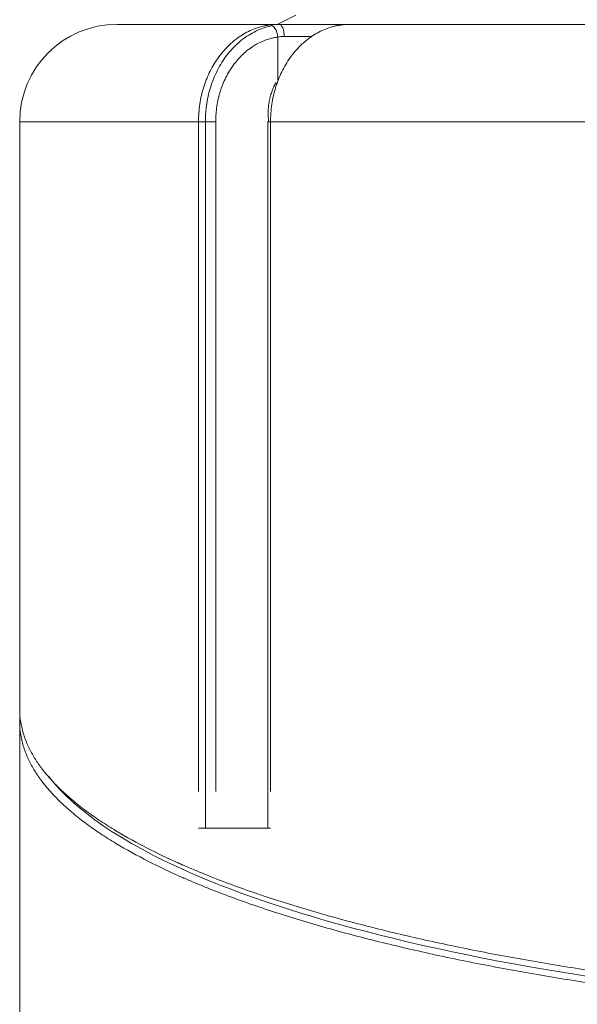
# Model space of a CAD drawing. Header units: millimetres. Extents: x 25069 to 61396, y 8621 to 21558.
# Tile 522 of 656: x 57217 to 57262, y 14482 to 14563. Entities that reach past the tile are written whole.
import ezdxf

# ---------------------------------------------------------------- set-up
doc = ezdxf.new("R2010")
doc.units = ezdxf.units.MM
doc.layers.add('10', color=7, linetype='Continuous')

msp = doc.modelspace()

# ---------------------------------------------------------------- linework, layer by layer
at = {"layer": '10', "color": 7, "linetype": 'Continuous', "lineweight": 20}
for p, q in [((57239.249, 14563.035), (57237.698, 14562.272)), ((57224.55, 14562.272), (57237.852, 14562.272)), ((57224.55, 14562.272), (57237.84, 14562.272)), ((57243.676, 14562.272), (57237.852, 14562.272)), ((57243.634, 14562.272), (57278.71, 14562.272)), ((57237.756, 14561.229), (57237.756, 14557.675)), ((57240.543, 14561.272), (57238.292, 14561.272)), ((57216.55, 14506.018), (57216.55, 14554.272)), ((57231.24, 14554.272), (57216.55, 14554.272)), ((57231.24, 14499.272), (57231.24, 14554.272)), ((57231.24, 14554.272), (57232.654, 14554.272)), ((57231.807, 14554.272), (57231.807, 14496.272)), ((57232.654, 14554.272), (57232.654, 14499.272)), ((57236.94, 14554.272), (57236.94, 14496.272)), ((57236.94, 14554.272), (57237.163, 14554.272)), ((57237.163, 14554.272), (57237.163, 14499.272)), ((57266.339, 14554.272), (57237.163, 14554.272)), ((57216.55, 14504.983), (57216.55, 14506.018)), ((57216.55, 14504.983), (57216.55, 14363.372)), ((57237.163, 14496.272), (57231.24, 14496.272))]:
    msp.add_line(p, q, dxfattribs=at)
msp.add_arc((57224.55, 14554.272), 8, 90, 180, dxfattribs=at)
for centre, major_axis, ratio, start_param, end_param in [((57237.183, 14561.229), (-0.135, 0.991), 0.570037, 4.634876, 6.210384), ((57237.852, 14561.272), (0, 1), 0.439624, 4.712389, 6.283185)]:
    msp.add_ellipse(centre, major_axis=major_axis, ratio=ratio, start_param=start_param, end_param=end_param, dxfattribs=at)
for points, knots in [([(57231.24, 14554.272), (57231.24, 14554.395), (57231.242, 14554.517), (57231.249, 14554.701), (57231.252, 14554.762), (57231.259, 14554.885), (57231.263, 14554.946), (57231.286, 14555.249), (57231.341, 14555.731), (57231.431, 14556.202), (57231.539, 14556.669), (57231.601, 14556.9), (57231.691, 14557.185), (57231.709, 14557.242), (57231.748, 14557.355), (57231.767, 14557.412), (57231.828, 14557.58), (57231.87, 14557.691), (57232.002, 14558.018), (57232.194, 14558.443), (57232.417, 14558.845), (57232.654, 14559.235), (57232.781, 14559.424), (57233.05, 14559.789), (57233.191, 14559.963), (57233.483, 14560.294), (57233.786, 14560.607), (57234.112, 14560.886), (57234.365, 14561.082), (57234.451, 14561.146), (57234.582, 14561.237), (57234.626, 14561.267), (57234.714, 14561.326), (57234.759, 14561.354), (57234.982, 14561.494), (57235.164, 14561.596), (57235.533, 14561.777), (57235.721, 14561.858), (57236.102, 14561.998), (57236.295, 14562.058), (57236.541, 14562.12), (57236.59, 14562.131), (57236.689, 14562.153), (57236.739, 14562.164), (57236.889, 14562.192), (57236.989, 14562.209), (57237.089, 14562.222)], [0, 0, 0, 0, 0.03125, 0.03125, 0.046875, 0.046875, 0.0625, 0.0625, 0.125, 0.1875, 0.1875, 0.25, 0.25, 0.265625, 0.265625, 0.28125, 0.28125, 0.3125, 0.3125, 0.375, 0.4375, 0.4375, 0.5, 0.5, 0.5625, 0.5625, 0.625, 0.6875, 0.6875, 0.71875, 0.71875, 0.734375, 0.734375, 0.75, 0.75, 0.8125, 0.8125, 0.875, 0.875, 0.9375, 0.9375, 0.953125, 0.953125, 0.96875, 0.96875, 1, 1, 1, 1]), ([(57231.807, 14554.272), (57231.807, 14554.64), (57231.828, 14555.009), (57231.93, 14555.901), (57232.031, 14556.41), (57232.242, 14557.148), (57232.322, 14557.391), (57232.502, 14557.867), (57232.603, 14558.102), (57232.93, 14558.781), (57233.182, 14559.202), (57233.751, 14559.982), (57234.072, 14560.343), (57234.756, 14560.972), (57235.12, 14561.244), (57235.701, 14561.588), (57235.901, 14561.691), (57236.304, 14561.872), (57236.696, 14562.021), (57237.097, 14562.125), (57237.291, 14562.164)], [0, 0, 0, 0, 0.098551, 0.098551, 0.238116, 0.238116, 0.307898, 0.307898, 0.377681, 0.377681, 0.517246, 0.517246, 0.656811, 0.656811, 0.796376, 0.796376, 0.866158, 0.866158, 0.935941, 1, 1, 1, 1]), ([(57237.089, 14562.222), (57237.21, 14562.239), (57237.335, 14562.251), (57237.59, 14562.268), (57237.72, 14562.272), (57237.852, 14562.272)], [0, 0, 0, 0, 0.5, 0.5, 1, 1, 1, 1]), ([(57242.814, 14562.2), (57242.717, 14562.183), (57242.62, 14562.165), (57242.426, 14562.121), (57242.33, 14562.097), (57242.045, 14562.017), (57241.669, 14561.89), (57241.306, 14561.723), (57240.949, 14561.536), (57240.773, 14561.432), (57240.557, 14561.29), (57240.514, 14561.261), (57240.428, 14561.201), (57240.301, 14561.11), (57240.176, 14561.015), (57239.932, 14560.817), (57239.617, 14560.537), (57239.324, 14560.223), (57239.043, 14559.894), (57238.907, 14559.72), (57238.648, 14559.357), (57238.526, 14559.169), (57238.296, 14558.783), (57238.082, 14558.385), (57237.897, 14557.965), (57237.795, 14557.705), (57237.778, 14557.662), (57237.761, 14557.617)], [0, 0, 0, 0, 0.044632, 0.044632, 0.089264, 0.089264, 0.178528, 0.267791, 0.267791, 0.357055, 0.357055, 0.379371, 0.379371, 0.401687, 0.446319, 0.446319, 0.535583, 0.624847, 0.624847, 0.71411, 0.71411, 0.803374, 0.803374, 0.892638, 0.981902, 0.981902, 1, 1, 1, 1]), ([(57243.634, 14562.272), (57243.506, 14562.272), (57243.374, 14562.266), (57243.1, 14562.242), (57242.959, 14562.224), (57242.814, 14562.2)], [0, 0, 0, 0, 0.5, 0.5, 1, 1, 1, 1]), ([(57237.756, 14561.229), (57237.669, 14561.217), (57237.581, 14561.202), (57237.451, 14561.177), (57237.408, 14561.168), (57237.321, 14561.149), (57237.278, 14561.139), (57237.064, 14561.085), (57236.727, 14560.98), (57236.399, 14560.839), (57236.077, 14560.68), (57235.919, 14560.592), (57235.724, 14560.469), (57235.686, 14560.444), (57235.608, 14560.393), (57235.57, 14560.366), (57235.456, 14560.286), (57235.381, 14560.231), (57235.16, 14560.06), (57234.876, 14559.815), (57234.611, 14559.541), (57234.357, 14559.252), (57234.234, 14559.1), (57233.999, 14558.78), (57233.889, 14558.614), (57233.681, 14558.273), (57233.487, 14557.922), (57233.32, 14557.55), (57233.204, 14557.264), (57233.167, 14557.167), (57233.115, 14557.02), (57233.098, 14556.97), (57233.064, 14556.871), (57233.048, 14556.821), (57232.97, 14556.571), (57232.915, 14556.369), (57232.821, 14555.961), (57232.743, 14555.548), (57232.695, 14555.127), (57232.675, 14554.861), (57232.671, 14554.808), (57232.665, 14554.701), (57232.662, 14554.648), (57232.656, 14554.487), (57232.654, 14554.379), (57232.654, 14554.272)], [0, 0, 0, 0, 0.03125, 0.03125, 0.046875, 0.046875, 0.0625, 0.0625, 0.125, 0.1875, 0.1875, 0.25, 0.25, 0.265625, 0.265625, 0.28125, 0.28125, 0.3125, 0.3125, 0.375, 0.4375, 0.4375, 0.5, 0.5, 0.5625, 0.5625, 0.625, 0.6875, 0.6875, 0.71875, 0.71875, 0.734375, 0.734375, 0.75, 0.75, 0.8125, 0.8125, 0.875, 0.9375, 0.9375, 0.953125, 0.953125, 0.96875, 0.96875, 1, 1, 1, 1]), ([(57238.292, 14561.272), (57238.198, 14561.272), (57238.107, 14561.268), (57237.928, 14561.254), (57237.841, 14561.243), (57237.756, 14561.229)], [0, 0, 0, 0, 0.5, 0.5, 1, 1, 1, 1]), ([(57237.761, 14557.617), (57237.737, 14557.553), (57237.694, 14557.432), (57237.652, 14557.31), (57237.615, 14557.198), (57237.598, 14557.142), (57237.511, 14556.86), (57237.451, 14556.632), (57237.347, 14556.172), (57237.26, 14555.708), (57237.208, 14555.234), (57237.181, 14554.875), (57237.174, 14554.755), (57237.165, 14554.514), (57237.163, 14554.393), (57237.163, 14554.272)], [0, 0, 0, 0, 0.061963, 0.114076, 0.114076, 0.166189, 0.166189, 0.374642, 0.374642, 0.583094, 0.791547, 0.791547, 0.895774, 0.895774, 1, 1, 1, 1]), ([(57216.55, 14506.018), (57216.55, 14505.646), (57216.582, 14505.286), (57216.697, 14504.589), (57216.78, 14504.253), (57216.988, 14503.604), (57217.113, 14503.291), (57217.392, 14502.69), (57217.548, 14502.402), (57217.88, 14501.849), (57218.057, 14501.584), (57218.424, 14501.079), (57218.614, 14500.838), (57219, 14500.38), (57219.195, 14500.164), (57219.487, 14499.856), (57219.584, 14499.757), (57219.729, 14499.612), (57219.801, 14499.541), (57219.885, 14499.46), (57219.926, 14499.42), (57219.947, 14499.4), (57219.958, 14499.39), (57219.963, 14499.385), (57219.965, 14499.382), (57219.967, 14499.381), (57219.967, 14499.381), (57219.968, 14499.38), (57219.968, 14499.38), (57219.968, 14499.38), (57219.968, 14499.38), (57219.968, 14499.38), (57219.968, 14499.38), (57220.282, 14499.081), (57220.945, 14498.493), (57222.033, 14497.644), (57223.204, 14496.826), (57224.033, 14496.303), (57225.309, 14495.534), (57226.202, 14495.043), (57227.586, 14494.339), (57228.055, 14494.11), (57228.767, 14493.774), (57229.125, 14493.608), (57229.547, 14493.417), (57229.759, 14493.323), (57229.865, 14493.276), (57229.918, 14493.253), (57229.945, 14493.241), (57229.958, 14493.235), (57229.964, 14493.233), (57229.968, 14493.231), (57229.969, 14493.23), (57229.97, 14493.23), (57229.971, 14493.23), (57229.971, 14493.23), (57229.971, 14493.23), (57231.158, 14492.708), (57232.405, 14492.205), (57235.006, 14491.234), (57236.359, 14490.766), (57239.157, 14489.867), (57240.601, 14489.435), (57243.565, 14488.607), (57245.085, 14488.211), (57248.188, 14487.454), (57249.771, 14487.094), (57252.985, 14486.409), (57254.617, 14486.084), (57257.917, 14485.471), (57259.585, 14485.182), (57262.946, 14484.64), (57264.639, 14484.387), (57266.339, 14484.152)], [0, 0, 0, 0, 0.03125, 0.03125, 0.0625, 0.0625, 0.09375, 0.09375, 0.125, 0.125, 0.15625, 0.15625, 0.1875, 0.1875, 0.21875, 0.21875, 0.234375, 0.234375, 0.242188, 0.246094, 0.248047, 0.249023, 0.249512, 0.249756, 0.249878, 0.249939, 0.249969, 0.249985, 0.249992, 0.249996, 0.249998, 0.249998, 0.25, 0.25, 0.28125, 0.3125, 0.34375, 0.375, 0.375, 0.4375, 0.4375, 0.46875, 0.46875, 0.484375, 0.492187, 0.496094, 0.498047, 0.499023, 0.499512, 0.499756, 0.499878, 0.499939, 0.499969, 0.499985, 0.499992, 0.499992, 0.5, 0.5, 0.5625, 0.5625, 0.625, 0.625, 0.6875, 0.6875, 0.75, 0.75, 0.8125, 0.8125, 0.875, 0.875, 0.9375, 0.9375, 1, 1, 1, 1]), ([(57266.339, 14483.117), (57264.639, 14483.352), (57262.946, 14483.605), (57259.585, 14484.147), (57257.917, 14484.436), (57254.617, 14485.049), (57252.986, 14485.374), (57249.771, 14486.059), (57248.189, 14486.419), (57245.086, 14487.175), (57243.565, 14487.571), (57240.601, 14488.399), (57239.157, 14488.831), (57236.36, 14489.731), (57235.006, 14490.199), (57233.056, 14490.927), (57232.419, 14491.174), (57231.485, 14491.552), (57231.023, 14491.742), (57230.494, 14491.967), (57230.232, 14492.081), (57230.101, 14492.137), (57230.036, 14492.166), (57230.004, 14492.18), (57229.987, 14492.187), (57229.979, 14492.191), (57229.975, 14492.193), (57229.973, 14492.193), (57229.972, 14492.194), (57229.972, 14492.194), (57229.971, 14492.194), (57229.971, 14492.194), (57229, 14492.621), (57228.048, 14493.069), (57226.202, 14494.008), (57225.31, 14494.499), (57224.034, 14495.268), (57223.204, 14495.791), (57222.033, 14496.608), (57221.308, 14497.174), (57220.787, 14497.607), (57220.533, 14497.826), (57220.247, 14498.084), (57220.106, 14498.214), (57220.037, 14498.279), (57220.003, 14498.312), (57219.985, 14498.328), (57219.977, 14498.336), (57219.972, 14498.341), (57219.97, 14498.343), (57219.969, 14498.344), (57219.969, 14498.344), (57219.968, 14498.344), (57219.968, 14498.345), (57219.968, 14498.345), (57219.968, 14498.345), (57219.968, 14498.345), (57219.778, 14498.526), (57219.584, 14498.718), (57219.195, 14499.128), (57219, 14499.345), (57218.614, 14499.802), (57218.424, 14500.043), (57218.057, 14500.549), (57217.88, 14500.813), (57217.548, 14501.366), (57217.392, 14501.655), (57217.113, 14502.256), (57216.988, 14502.568), (57216.78, 14503.217), (57216.697, 14503.554), (57216.582, 14504.25), (57216.55, 14504.611), (57216.55, 14504.983)], [0, 0, 0, 0, 0.0625, 0.0625, 0.125, 0.125, 0.1875, 0.1875, 0.25, 0.25, 0.3125, 0.3125, 0.375, 0.375, 0.4375, 0.4375, 0.46875, 0.46875, 0.484375, 0.492188, 0.496094, 0.498047, 0.499023, 0.499512, 0.499756, 0.499878, 0.499939, 0.499969, 0.499985, 0.499992, 0.499992, 0.5, 0.5, 0.5625, 0.5625, 0.625, 0.625, 0.65625, 0.6875, 0.71875, 0.71875, 0.734375, 0.742188, 0.746094, 0.748047, 0.749023, 0.749512, 0.749756, 0.749878, 0.749939, 0.749969, 0.749985, 0.749992, 0.749996, 0.749998, 0.749998, 0.75, 0.75, 0.78125, 0.78125, 0.8125, 0.8125, 0.84375, 0.84375, 0.875, 0.875, 0.90625, 0.90625, 0.9375, 0.9375, 0.96875, 0.96875, 1, 1, 1, 1]), ([(57218.938, 14500.508), (57221.061, 14497.749), (57224.942, 14495.087), (57239.078, 14488.845), (57251.718, 14485.664), (57266.57, 14483.6)], [0, 0, 0, 0, 0.385997, 0.385997, 1, 1, 1, 1])]:
    msp.add_open_spline(points, degree=3, knots=knots, dxfattribs=at)
msp.add_open_spline([(57237.617, 14557.506), (57236.806, 14556.079), (57237.004, 14554.266)], degree=2, dxfattribs=at)

doc.saveas('drawing.dxf')
